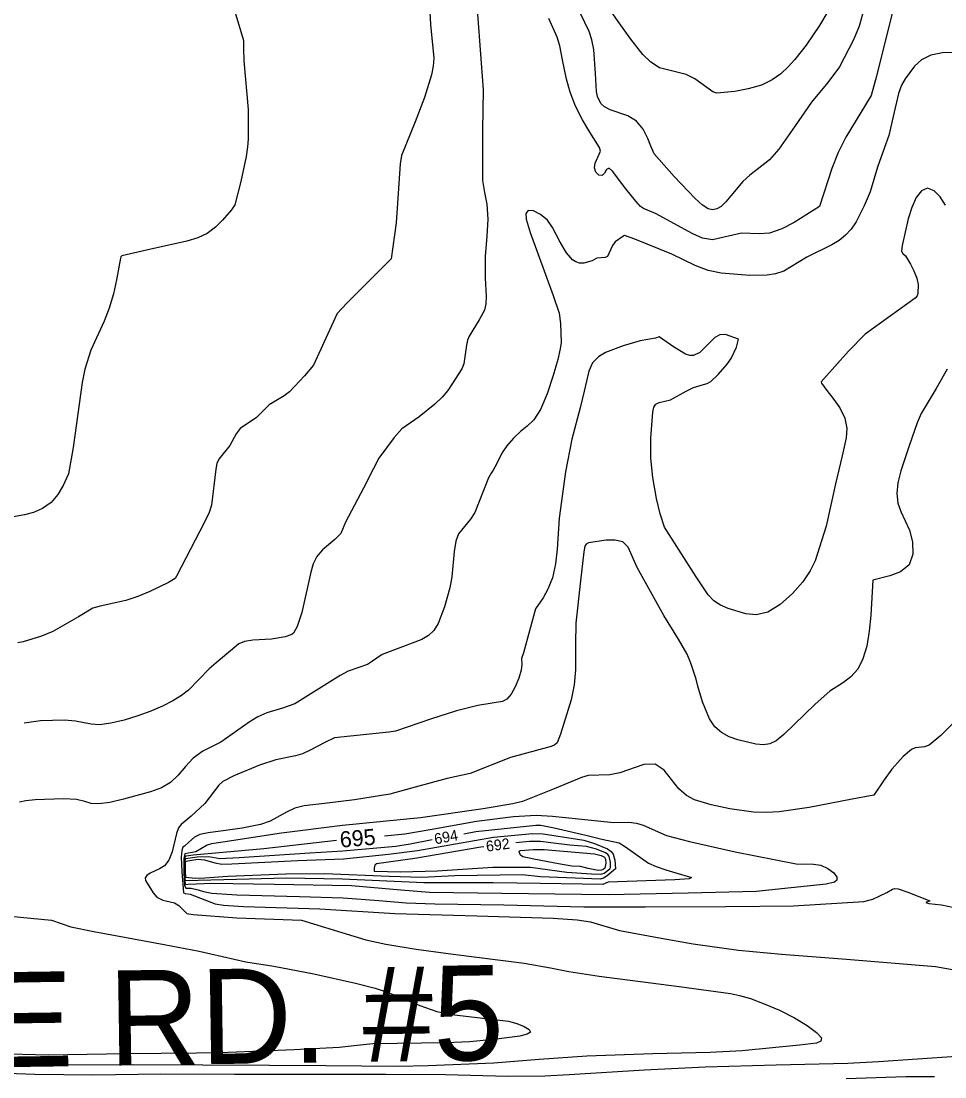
# Model space of a CAD drawing. Extents: x -291892836 to 2945206, y -477993085 to 1832792.
# Drawn here: x 1850181.6 to 1850526.8, y 543914.3 to 544308.6 of the extents above; entities that cross this region are included whole.
import ezdxf

# ---------------------------------------------------------------- set-up
doc = ezdxf.new("R2010")
doc.units = 0
for name, color, linetype in [('DT_X_Contour_Minor', 7, 'Continuous'), ('Level 19', 7, 'Continuous'), ('Level 40', 7, 'Continuous')]:
    doc.layers.add(name, color=color, linetype=linetype)

msp = doc.modelspace()

# ---------------------------------------------------------------- linework, layer by layer
at = {"layer": 'DT_X_Contour_Minor'}
for points in [[(1850260.01, 544317.37), (1850264.74, 544301.44), (1850264.81, 544298.49), (1850264.83, 544293.81), (1850266.44, 544275.65), (1850266.47, 544264.6), (1850266.28, 544261.64), (1850265.76, 544258.1), (1850263.74, 544248.77), (1850261.49, 544239.97), (1850260.24, 544238.14), (1850256.92, 544234.27), (1850254.3, 544231.7), (1850251.18, 544229.36), (1850247.63, 544227.65), (1850243.58, 544226.4), (1850228.55, 544223.09), (1850219.28, 544220.95), (1850218.94, 544220.64), (1850218.73, 544220.11), (1850217.31, 544212.02), (1850216.14, 544206.75), (1850214.6, 544201.36), (1850212.72, 544196.58), (1850207.7, 544185.7), (1850205.5, 544178.59), (1850204.51, 544173.62), (1850201.1, 544149.36), (1850199.36, 544139.53), (1850197.35, 544135.11), (1850195.4, 544131.83), (1850192.82, 544128.78), (1850189.65, 544126.56), (1850186.22, 544125.12), (1850182.93, 544124.26), (1850171.71, 544122.17)], [(1850508.56, 544317.21), (1850501.32, 544288.03), (1850499.35, 544280.83), (1850489.78, 544265.32), (1850486.96, 544259.58), (1850484.64, 544253.62), (1850480.04, 544239.45), (1850470.58, 544233.36), (1850465.92, 544231.05), (1850461.34, 544229.49), (1850457.44, 544229.15), (1850450.79, 544229.47), (1850439.98, 544226.98), (1850436.25, 544227.62), (1850432.67, 544229.13), (1850418.68, 544236.75), (1850414.28, 544238.64), (1850413.08, 544239.42), (1850411.34, 544241.42), (1850407.65, 544245.98), (1850402.66, 544252.65), (1850401.34, 544253.67), (1850400.41, 544253.17), (1850399.64, 544251.9), (1850398.75, 544250.93), (1850397.56, 544251.09), (1850396.43, 544252.2), (1850395.86, 544253.84), (1850396.15, 544255.63), (1850398.13, 544260.01), (1850397.76, 544261.4), (1850394.23, 544267.19), (1850391.47, 544271.76), (1850388.84, 544276.87), (1850386.81, 544282.08), (1850385.4, 544286.94), (1850384.01, 544294.18), (1850383, 544299.43), (1850381.95, 544302.63), (1850378.88, 544309.57)], [(1850483.08, 544312.17), (1850480.03, 544307.04), (1850474.96, 544299.69), (1850470.73, 544294.3), (1850468.29, 544291.58), (1850465.58, 544288.99), (1850462.36, 544286.66), (1850458.31, 544284.73), (1850453.36, 544283.3), (1850448.31, 544282.35), (1850441.65, 544281.73), (1850440.11, 544282.17), (1850433.45, 544287.12), (1850430.2, 544288.72), (1850420.15, 544291.14), (1850416.94, 544293.33), (1850413.99, 544296.23), (1850409.43, 544301.91), (1850398.04, 544318.13)], [(1850351.98, 544314.64), (1850353.56, 544292.91), (1850354.31, 544282.95), (1850354.24, 544275.34), (1850354.03, 544268.06), (1850354.11, 544249.12), (1850354.78, 544244.65), (1850355.62, 544240.25), (1850356.03, 544234.68), (1850355.65, 544228.29), (1850355.11, 544220.77), (1850355.05, 544212.74), (1850355.41, 544205.8), (1850355.31, 544203), (1850354.76, 544200.7), (1850352.83, 544197.08), (1850349.12, 544190.95), (1850348.49, 544189.43), (1850348.05, 544187.6), (1850347.09, 544180.68)], [(1850497.01, 544314.68), (1850494.86, 544306.8), (1850492.74, 544301.64), (1850487.47, 544291.51), (1850483.09, 544285.71), (1850476.97, 544278.38), (1850470.86, 544269.58), (1850464.84, 544260.79), (1850461.32, 544256.85), (1850456.72, 544253.22), (1850453.99, 544251.1), (1850451.32, 544248.71), (1850446.86, 544243.38), (1850444.99, 544241.08), (1850443.25, 544239.45), (1850441.6, 544238.5), (1850440.01, 544238.19), (1850438.36, 544238.54), (1850436.32, 544239.83), (1850433.5, 544242.37), (1850425.7, 544250.63), (1850418.17, 544259.12), (1850416.97, 544261.93), (1850415.84, 544264.85), (1850414.12, 544268.22), (1850411.63, 544271.22), (1850408.34, 544273.23), (1850401.71, 544275.51), (1850399.6, 544276.64), (1850398.32, 544277.9), (1850397.05, 544280.53), (1850396.7, 544282.32), (1850396.27, 544289.04), (1850395.61, 544298.03), (1850394.91, 544301.6), (1850393.88, 544304.7), (1850390.72, 544311.54)], [(1850334.41, 544312.03), (1850334.59, 544307.41), (1850335.88, 544294.86), (1850335.66, 544291.8), (1850334.99, 544288.53), (1850332.4, 544280.16), (1850328.95, 544271.07), (1850323.77, 544258.44), (1850323.24, 544255.3), (1850321.78, 544233.29), (1850319.87, 544219.87), (1850303.34, 544203.33), (1850299.81, 544199.45), (1850297.59, 544194.82), (1850290.85, 544180.11), (1850287.59, 544176.17), (1850281.88, 544170.22), (1850279.95, 544168.61), (1850274.38, 544165.3), (1850269.62, 544160.54), (1850263.55, 544156.41), (1850262.06, 544154.44), (1850259.59, 544150.08), (1850255.54, 544145.06), (1850254.78, 544143.38), (1850254.35, 544141.33), (1850252.74, 544127.83), (1850251.77, 544124.75), (1850248.44, 544118.17), (1850239.68, 544101.3), (1850239.19, 544100.4), (1850236.76, 544098.94), (1850229.81, 544095.52), (1850225.31, 544093.7), (1850220.76, 544092.25), (1850211.19, 544090.05), (1850208.46, 544089.31), (1850203.12, 544086.14), (1850193.52, 544080.57), (1850189.21, 544078.88), (1850182.36, 544076.71), (1850180.45, 544076.42)], [(1850530.47, 544296.94), (1850525.92, 544296.78), (1850521.6, 544295.95), (1850518.15, 544294.17), (1850515.55, 544291.79), (1850511.96, 544287.07), (1850510.64, 544284.68), (1850509.5, 544281.61), (1850507.49, 544273.07), (1850505.85, 544265.95), (1850504.31, 544261.44), (1850501.66, 544254.05), (1850498.89, 544244.83), (1850496.68, 544239.6), (1850493.69, 544233.71), (1850491.85, 544230.98), (1850489.74, 544228.67), (1850487.35, 544226.73), (1850484.63, 544225.08), (1850475.29, 544220.49), (1850466.68, 544215.23), (1850463.61, 544214.25), (1850460.41, 544213.75), (1850454.01, 544213.67), (1850443.21, 544214.46), (1850438.4, 544215.46), (1850433.53, 544217.34), (1850424.78, 544221.64), (1850410.96, 544227.17), (1850407.07, 544228.54), (1850406.46, 544228.19), (1850403.68, 544226.13), (1850402.67, 544224.88), (1850400.83, 544220.77), (1850399.85, 544220.34), (1850396.8, 544220.13), (1850395.03, 544219.14), (1850391.92, 544218.28), (1850390.28, 544218.26), (1850388.89, 544218.67), (1850387.69, 544219.49), (1850385.41, 544222.07), (1850383.04, 544226.07), (1850380.28, 544231.58), (1850378.29, 544234.26), (1850375.73, 544236.42), (1850373.11, 544237.74), (1850371.14, 544237.9), (1850370.3, 544236.74), (1850370.39, 544234.64), (1850371.82, 544229.62), (1850380.52, 544206.13), (1850382.75, 544199.59), (1850383.16, 544195.68), (1850383.4, 544188.61), (1850383.08, 544186.16), (1850382.16, 544182.24), (1850380.46, 544176.27), (1850378.19, 544169.46), (1850375.7, 544163.53), (1850373.24, 544159.69), (1850370.8, 544157.32), (1850368.27, 544155.31), (1850365.66, 544152.82), (1850363.2, 544150.01), (1850361.24, 544147.28), (1850359.26, 544143.15), (1850358.06, 544140.87), (1850357.28, 544139.81), (1850356.35, 544138.04), (1850351.16, 544125.08), (1850349.59, 544122.61), (1850345.11, 544117.12), (1850344.07, 544114.42), (1850343.44, 544110.47), (1850342.56, 544101.07), (1850341.87, 544096.92), (1850339.91, 544089.87), (1850337.47, 544083.58), (1850335.89, 544081.05), (1850333.92, 544079.15), (1850331.4, 544077.67), (1850324.2, 544074.94)], [(1850527.11, 544239.89), (1850525.14, 544242.97), (1850522.79, 544245.3), (1850520.35, 544246.23), (1850518.11, 544245.26), (1850516.13, 544242.71), (1850514.46, 544239.05), (1850513.12, 544234.8), (1850510.88, 544224.76), (1850510.67, 544222.65), (1850511.19, 544221.83), (1850512.08, 544220.92), (1850513.95, 544217.82), (1850515.27, 544215.3), (1850516.33, 544212.65), (1850516.82, 544210.25), (1850516.72, 544206.84), (1850516.48, 544205.97), (1850515.68, 544205.14), (1850497.05, 544191.75), (1850490.85, 544185.29), (1850480.57, 544173.91), (1850480.7, 544173.39), (1850482.72, 544170.6), (1850485.01, 544167.74), (1850487.55, 544164.15), (1850489.49, 544160.28), (1850490.23, 544156.54), (1850490.01, 544152.97), (1850488.48, 544146.31), (1850485.91, 544135.85), (1850482.45, 544120.01), (1850478.34, 544106.99), (1850476.5, 544103.34), (1850473.74, 544099.23), (1850469.88, 544094.77), (1850465.34, 544090.67), (1850460.68, 544087.83), (1850456.38, 544086.86), (1850452.5, 544087.25), (1850445.83, 544089.27), (1850443.01, 544090.44), (1850440.56, 544092.04), (1850438.42, 544094.32), (1850433.95, 544101.11), (1850422.13, 544119.57), (1850420.51, 544124.64), (1850419.11, 544130.27), (1850417.7, 544138.12), (1850416.91, 544145.36), (1850416.95, 544152.79), (1850417.73, 544162.55), (1850418.12, 544164.44), (1850418.86, 544165.6), (1850420.13, 544166.14), (1850424.35, 544167.23), (1850430.22, 544170.39), (1850432.93, 544171.83), (1850436.69, 544172.87), (1850438.06, 544173.21), (1850439.35, 544173.96), (1850442.15, 544176.65), (1850445.5, 544180.5), (1850447, 544182.66), (1850448.95, 544186.8), (1850449.77, 544189.77), (1850444.84, 544191.6), (1850442.78, 544191.51), (1850440.92, 544190.45), (1850435.23, 544184.87), (1850432.9, 544183.77), (1850431.58, 544183.7), (1850429.89, 544184.2), (1850425.44, 544186.93), (1850420.07, 544190.74), (1850418.77, 544190.22), (1850413.01, 544189.26), (1850406.58, 544187.29), (1850400.06, 544184.85), (1850397.35, 544183.28)], [(1850397.35, 544183.28), (1850395.22, 544181.02), (1850393.78, 544177.83), (1850392.11, 544170.46), (1850390.59, 544164.23), (1850387.44, 544152.49), (1850385.11, 544140.25), (1850382.7, 544123), (1850381.98, 544111.38), (1850381.32, 544105.96), (1850380.19, 544100.73), (1850378.52, 544096.44), (1850376.68, 544093.23), (1850373.81, 544089.13), (1850369.38, 544072.71), (1850368.66, 544070.49), (1850368.78, 544068.29), (1850368.48, 544066.23), (1850367.61, 544063.26), (1850366.28, 544059.98), (1850364.73, 544057.16), (1850363.14, 544055.4), (1850361.49, 544054.51), (1850357.69, 544053.8), (1850352.3, 544052.95), (1850344.32, 544050.99), (1850334.63, 544047.91), (1850321.49, 544043.43), (1850319.05, 544042.97), (1850298.78, 544040.9), (1850295.18, 544039.16), (1850289.67, 544036.25), (1850286.74, 544034.93), (1850284.2, 544034.13), (1850276.87, 544032.63), (1850270.72, 544030.67), (1850261.1, 544026.67), (1850257.05, 544024.61), (1850255.53, 544023.25), (1850250.31, 544016.44), (1850245.21, 544011.69), (1850241.45, 544008.58), (1850240.46, 544007.24), (1850239.74, 544005.19), (1850238.11, 543998.36), (1850236.88, 543995.16), (1850235.22, 543993.09), (1850233.33, 543991.92), (1850229.83, 543990.32), (1850228.64, 543989.46), (1850228.03, 543988.56), (1850228.09, 543987.67), (1850231, 543982.96), (1850232.34, 543981.45), (1850234.55, 543980.26), (1850235.75, 543979.97), (1850238.97, 543979.27), (1850240.61, 543978.23), (1850243.56, 543975.25), (1850245.96, 543974.93), (1850262.28, 543973.7), (1850286.42, 543972.85), (1850310.52, 543965.47), (1850318, 543963.79), (1850329.31, 543961.96), (1850343.14, 543960.05), (1850369.67, 543956.78), (1850379.53, 543955.01), (1850386.33, 543953.63), (1850397.63, 543951.85), (1850427.53, 543948.06), (1850446.77, 543945.37), (1850450.04, 543944.71), (1850454.17, 543943.52), (1850459.36, 543941.6), (1850465.08, 543939.12), (1850470.64, 543936.32), (1850475.39, 543933.46), (1850478.87, 543930.86), (1850480.68, 543928.81), (1850480.54, 543927.54), (1850478.81, 543926.84), (1850472.52, 543926.05), (1850451.08, 543924.04), (1850439.08, 543923.39), (1850417.77, 543922.81), (1850393.08, 543922.03), (1850375.25, 543920.81), (1850358.32, 543919.4), (1850333.81, 543918.36), (1850322.39, 543918.09), (1850295.54, 543918.36), (1850274.47, 543918.46), (1850249.5, 543918.64), (1850223.56, 543918.77), (1850195.43, 543918.58), (1850172.41, 543919.22)], [(1850347.09, 544180.68), (1850346.34, 544178.77), (1850342.74, 544173.09), (1850341.1, 544170.7), (1850338.99, 544168.12), (1850336.3, 544165.49), (1850330.39, 544160.79), (1850323.93, 544156.29), (1850321.08, 544153.14), (1850315.3, 544145.44), (1850313.19, 544141.23), (1850309.63, 544134.19), (1850302.89, 544121.49), (1850301.16, 544117.22), (1850298.82, 544114.96), (1850294.31, 544111.08), (1850292.21, 544108.61), (1850290.79, 544105.86), (1850289.87, 544102.77), (1850286.57, 544087.73), (1850284.79, 544082.52), (1850283.46, 544080.02), (1850282.81, 544079.47), (1850280.29, 544078.61), (1850275.25, 544077.81), (1850268.23, 544077.39), (1850265.18, 544076.92), (1850263.06, 544076.04), (1850254.48, 544068.9), (1850251.93, 544066.72), (1850244.19, 544058.76), (1850241.52, 544056.77), (1850238.29, 544054.77), (1850234.47, 544052.79), (1850230.11, 544050.87), (1850225.29, 544049.08), (1850220.17, 544047.5), (1850215.21, 544046.34), (1850210.99, 544045.79), (1850207.81, 544045.96), (1850201.94, 544047.15), (1850197.84, 544047.45), (1850188.9, 544047.2), (1850182.84, 544046.43)], [(1850527.71, 544178.68), (1850523.61, 544171.4), (1850517.95, 544162.04), (1850516.48, 544158.59), (1850513.46, 544149.95), (1850510.34, 544140.61), (1850509.31, 544136.19), (1850508.92, 544132.19), (1850509.28, 544128.63), (1850510.42, 544125.44), (1850513.61, 544118.54), (1850514.76, 544114.08), (1850514.92, 544109.47), (1850513.52, 544105.54), (1850510.3, 544102.92), (1850506.27, 544101.4), (1850499.94, 544099.85), (1850499.21, 544086.75), (1850498.58, 544080.78), (1850497.62, 544075.21), (1850496.22, 544070.38), (1850494.28, 544066.5), (1850491.76, 544063.68), (1850488.96, 544061.64), (1850483.86, 544058.33), (1850478.43, 544053.47), (1850466.69, 544042.1), (1850463.81, 544039.79), (1850461.46, 544038.61), (1850459.05, 544038.27), (1850456.14, 544038.54), (1850449.49, 544040.18), (1850446.26, 544041.34), (1850443.34, 544042.88), (1850440.86, 544045.07), (1850438.9, 544048.02), (1850436.32, 544054.34), (1850434.48, 544060.22), (1850433.92, 544062.82), (1850431.93, 544068.83), (1850430.52, 544072.18), (1850427.34, 544077.78), (1850421.88, 544086.61), (1850411.89, 544104.59), (1850408.51, 544112.18), (1850406.46, 544114.07), (1850403.53, 544114.8), (1850400.22, 544114.72), (1850393.68, 544113.79), (1850392.83, 544113.31), (1850392.32, 544112.5), (1850391.89, 544110.36), (1850390.72, 544099.58), (1850388.98, 544083.74), (1850388.77, 544075.96), (1850388.86, 544066.25), (1850388.35, 544060.72), (1850387.17, 544055.06), (1850383.22, 544042.29), (1850381.95, 544039.08), (1850381.14, 544038.26), (1850379.73, 544037.62), (1850364.56, 544033.56), (1850349.51, 544027.62), (1850340.9, 544025.78), (1850328.88, 544022.52), (1850319.48, 544019.87), (1850306.23, 544017.72), (1850295.03, 544016.36), (1850287.4, 544015.49), (1850283.88, 544014.58), (1850280.82, 544013.14), (1850274.77, 544009.82), (1850271.12, 544008.58), (1850264.26, 544007.14), (1850258.01, 544006.29), (1850251.49, 544005.44), (1850248.45, 544004.74), (1850246.39, 544003.84), (1850244.33, 544001.95), (1850242.71, 544000.44), (1850242.13, 544000.04), (1850241.75, 543998.83)], [(1850324.2, 544074.94), (1850316.62, 544071.99), (1850312.63, 544069.32), (1850311.06, 544068.3), (1850303.82, 544065.78), (1850300.85, 544064.21), (1850283.98, 544053.67), (1850279.33, 544052.03), (1850273.42, 544050.25), (1850270.13, 544048.79), (1850266.83, 544046.77), (1850256.24, 544039.3), (1850249.55, 544035.88), (1850246, 544033.32), (1850243.03, 544030.22), (1850240.36, 544027.01), (1850237.5, 544024.21), (1850234.05, 544022.18), (1850229.95, 544020.7), (1850219.95, 544018.01), (1850214.84, 544016.81), (1850210.65, 544016.2), (1850207.84, 544016.43), (1850205.48, 544017.15), (1850202.29, 544017.85), (1850197.44, 544018.13), (1850186.86, 544017.77), (1850183.45, 544017.4), (1850181.04, 544016.87)], [(1850533.66, 544050.09), (1850525.3, 544041.84), (1850520.96, 544038.21), (1850519.23, 544037.49), (1850515.77, 544037.17), (1850514.43, 544036.55), (1850511.28, 544033.93), (1850506.99, 544029.25), (1850504.12, 544025.27), (1850500.27, 544019.5), (1850492.24, 544017.99), (1850476.11, 544014.86), (1850464.87, 544013.27), (1850460.07, 544012.98), (1850455.27, 544013.15), (1850446.52, 544014.34), (1850439.57, 544015.84), (1850433.34, 544017.8), (1850430.3, 544019.4), (1850427.43, 544021.91), (1850421.92, 544028.89), (1850418.53, 544031.02), (1850414.32, 544030.93), (1850405.35, 544027.88), (1850401.65, 544027.15), (1850393.57, 544026.78), (1850391.1, 544026.06), (1850380.88, 544021.89), (1850369.06, 544017.18), (1850365.43, 544016.22), (1850354.33, 544014.37), (1850330.87, 544011.02), (1850301.8, 544008.12), (1850279.01, 544005.26), (1850256.98, 544001.9), (1850252.77, 544001.3), (1850251.22, 544000.82), (1850246.89, 543998.29), (1850242.78, 543997.55), (1850242.48, 543995.8), (1850242.42, 543990.48), (1850242.75, 543985.82), (1850243.16, 543984.76), (1850243.87, 543984.76), (1850245.23, 543984.75), (1850247.75, 543984.07), (1850249.83, 543983.48), (1850252.94, 543982.93), (1850262.25, 543982.29), (1850285.65, 543981.68), (1850301.95, 543981.17), (1850315.3, 543980.13), (1850325.51, 543979.33), (1850336.25, 543978.88), (1850362.01, 543978.49)], [(1850317.48, 544004.32), (1850325.08, 544004.99), (1850334.54, 544006.64), (1850351.84, 544009.76), (1850365.69, 544011.5), (1850374.1, 544012.07), (1850380.2, 544011.66), (1850389.95, 544010.59), (1850403.1, 544009.31), (1850408.76, 544009.35), (1850411.6, 544009.03), (1850414.12, 544008.27), (1850422.85, 544004.41), (1850431.36, 544002.16), (1850448.54, 543998.32), (1850471.32, 543993.85), (1850477.78, 543993.74), (1850480.55, 543993.3), (1850483.16, 543992.11), (1850485.29, 543990.47), (1850486.5, 543988.89), (1850486.51, 543987.73), (1850485.6, 543986.99), (1850482.54, 543986.26), (1850456.3, 543983.53), (1850430.88, 543982.88), (1850401.03, 543982.31), (1850391.09, 543982.38), (1850361.25, 543982.82), (1850334.2, 543983.09), (1850323.6, 543983.95), (1850305.06, 543985.59), (1850276.32, 543986.13), (1850252.86, 543986.51), (1850244.12, 543986.09), (1850243.19, 543986.05), (1850242.9, 543986.81), (1850242.63, 543991.4), (1850242.61, 543993.03)], [(1850347.07, 544005.11), (1850351.53, 544005.95), (1850373.94, 544008.28), (1850375.81, 544008.26), (1850380.85, 544007.29), (1850392.69, 544004.54), (1850398.69, 544003.08), (1850405.11, 544001.63), (1850407.47, 544000.16), (1850416.04, 543994.06), (1850418.91, 543992.81), (1850422.56, 543991.56), (1850432.16, 543988.68), (1850431.3, 543988.21), (1850425.91, 543987.85), (1850401.05, 543986.98), (1850399, 543986.14), (1850375.76, 543986.48), (1850358, 543986.7), (1850332.17, 543986.71), (1850301.75, 543988.15), (1850280.72, 543988.44), (1850266.87, 543988.06), (1850243.13, 543987.46), (1850242.98, 543988.41), (1850242.85, 543993.59)], [(1850243.09, 543994.14), (1850243.23, 543994.85), (1850247.65, 543995.57), (1850250.13, 543995.37), (1850254.06, 543994.21), (1850256.6, 543993.68), (1850260.33, 543993.82), (1850285.02, 543995.04), (1850302.06, 543995.71), (1850318.89, 543997.4), (1850329.78, 543998.84), (1850358.19, 544003.77), (1850372.78, 544005.21), (1850376.78, 544005.03), (1850389.6, 544003.02), (1850391.92, 544002.7), (1850395.97, 544001.44), (1850400.78, 543999.41), (1850402.18, 543998.46), (1850402.92, 543997.51), (1850403.51, 543995.16), (1850403.82, 543991.95), (1850400.67, 543989.3), (1850399.3, 543988.48), (1850397.99, 543988.13), (1850388.75, 543988.45), (1850375.75, 543989), (1850368.84, 543989.79), (1850343.66, 543989.3), (1850331.43, 543988.73), (1850319.24, 543989.12), (1850295.15, 543990.12), (1850280.63, 543989.94), (1850258.84, 543989.11), (1850250.31, 543988.51), (1850246.75, 543988.4), (1850243.2, 543988.77), (1850243.13, 543991.22), (1850243.09, 543994.14)], [(1850242.61, 543993.03), (1850242.9, 543996.64), (1850243.34, 543996.83), (1850246, 543997.19), (1850272.4, 543999.58), (1850299.55, 544002.72)], [(1850242.85, 543993.59), (1850243.11, 543995.82), (1850247.49, 543996.44), (1850251.82, 543996.56), (1850255.85, 543995.85), (1850263.12, 543996.26), (1850289.55, 543998.01), (1850301.91, 543998.74), (1850321.63, 544000.42), (1850327.04, 544001.35), (1850335.27, 544002.9)], [(1850313.54, 543991.15), (1850323.5, 543990.84), (1850337.17, 543991.26), (1850357.96, 543992.54), (1850372.05, 543992.64), (1850385.55, 543990.78), (1850394.76, 543990.12), (1850398.28, 543989.93), (1850399.57, 543990.37), (1850401.69, 543991.97), (1850401.92, 543992.52), (1850401.91, 543994.29), (1850401.41, 543996.75), (1850400.93, 543997.38), (1850399.99, 543998.01), (1850396.66, 543999.37), (1850392.96, 544000.29), (1850386.73, 544000.85), (1850379.54, 544001.64), (1850375.75, 544002.13), (1850371.61, 544002.14), (1850366.5, 544001.71)], [(1850241.75, 543998.83), (1850241.51, 543996.37), (1850241.66, 543990.96), (1850242.3, 543983.07), (1850242.94, 543982.75), (1850244.83, 543982.45), (1850254.21, 543978.92), (1850257.28, 543978.34), (1850264.72, 543977.91), (1850293.28, 543977.08), (1850321.36, 543975.25), (1850351.93, 543974.41), (1850380.42, 543973.52), (1850389.48, 543972.98), (1850394.42, 543972.17), (1850405.22, 543968.96), (1850420.82, 543966.05), (1850432.82, 543963.95), (1850449.72, 543961.57), (1850465.79, 543960.08), (1850490.08, 543958.22), (1850523.35, 543955.52), (1850537.45, 543953.05)], [(1850354.59, 544000.25), (1850353.44, 544000.1), (1850328.83, 543995.85), (1850314.49, 543993.84), (1850313.78, 543993.32), (1850313.52, 543992.2), (1850313.54, 543991.15)], [(1850390.66, 543992.83), (1850387.47, 543992.99), (1850382.52, 543993.88), (1850373.29, 543995.61), (1850369.19, 543996.4), (1850368.25, 543997.02), (1850367.82, 543998.31), (1850367.87, 543998.68), (1850368.23, 543998.87), (1850373.04, 543999.18), (1850377.13, 543999.19), (1850395.88, 543997.62), (1850398.45, 543996.95), (1850399.67, 543996.3), (1850400.03, 543995.64), (1850400.14, 543994.14), (1850399.77, 543992.18), (1850399.2, 543991.72), (1850398.48, 543991.45), (1850397.25, 543991.39), (1850393.53, 543992.08), (1850390.66, 543992.83)], [(1850362.01, 543978.49), (1850391.92, 543977.83), (1850407.26, 543977.76), (1850414.89, 543977.81), (1850445.04, 543977.9), (1850470.32, 543978.15), (1850496.59, 543979.78), (1850499.86, 543980.67), (1850505.18, 543983.11), (1850507.25, 543984.36), (1850508.16, 543984.59), (1850509.36, 543984.45), (1850513.04, 543983.27), (1850521.23, 543980.02), (1850519.74, 543979.39), (1850520.89, 543979.08), (1850525.57, 543978.53), (1850532.67, 543976.99)], [(1850173.55, 543974.7), (1850192.96, 543972.77), (1850200.23, 543970.36), (1850208.8, 543968.52), (1850235.08, 543963.75), (1850248.21, 543961.19), (1850265.58, 543957.24), (1850276.12, 543955.63), (1850291.06, 543952.76), (1850306.62, 543949.22), (1850313.91, 543947.39), (1850318.82, 543945.72), (1850330.6, 543940.87), (1850337.05, 543938.74), (1850343.55, 543937.45), (1850363.73, 543935.04), (1850366.95, 543934.15), (1850369.68, 543933.1), (1850371.54, 543932.01), (1850372.03, 543931), (1850370.79, 543930.19), (1850368.01, 543929.51), (1850359.3, 543928.3), (1850349.29, 543927.35), (1850340.39, 543927.03), (1850313.13, 543926.58), (1850306.13, 543925.91), (1850300.53, 543925.29), (1850283.73, 543924.33), (1850259.05, 543923.39), (1850247.14, 543923.09), (1850220.84, 543922.9), (1850191.91, 543922.33), (1850172.24, 543922.81)], [(1850531.16, 543921.85), (1850502.09, 543919.94), (1850490.63, 543919.25), (1850463.84, 543918.67), (1850437.32, 543917.91), (1850414.55, 543916.77), (1850386.45, 543915.05), (1850377.38, 543914.54), (1850363.53, 543914.37), (1850340.21, 543915), (1850317.95, 543915.11), (1850289.18, 543915.13), (1850261.34, 543915.14), (1850233.92, 543915.26), (1850208.47, 543914.96), (1850186.72, 543915.18), (1850162.88, 543916.04), (1850136.49, 543917), (1850110.93, 543918.25), (1850084.67, 543920.14), (1850097.74, 543918.5), (1850124.02, 543915.27), (1850155.55, 543911.67)], [(1850522.91, 543914.25), (1850512.23, 543914.27), (1850490, 543913.5)]]:
    msp.add_lwpolyline(points, dxfattribs=at)

# ---------------------------------------------------------------- texts
at = {"layer": 'Level 19'}
for s, height, rotation, p in [('695', 6, 5.0076, (1850300.99, 543999.87)), ('694', 4, 10.6341, (1850336.42, 544001.08)), ('692', 4, 7.5, (1850355.62, 543998.37))]:
    msp.add_text(s, height=height, rotation=rotation, dxfattribs=at).set_placement(p)
at = {"layer": 'Level 40'}
msp.add_text('SERVICE RD. #5', height=35.5, rotation=0.8435, dxfattribs=at).set_placement((1849992.93, 543915.18))

doc.saveas('drawing.dxf')
